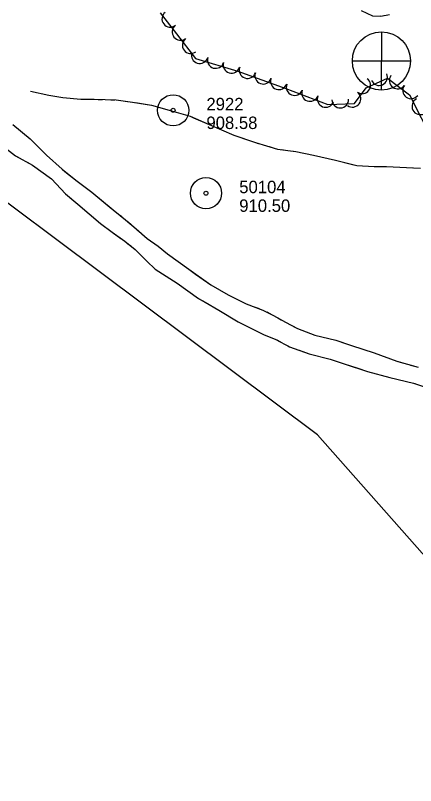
# Model space of a CAD drawing. Extents: x 353423 to 364002, y 127000 to 201942.
# Drawn here: x 359135 to 359327.6, y 131331.5 to 131702.2 of the extents above; entities that cross this region are included whole.
import ezdxf

# ---------------------------------------------------------------- set-up
doc = ezdxf.new("R2010")
doc.units = 0
for name, color, linetype in [('E_FEN_Generic', 7, 'Continuous'), ('E_RDWY_AsphConc', 7, 'Continuous'), ('E_RDWY_Gravel', 7, 'Continuous'), ('E_STRUCT_WingWall', 7, 'Continuous')]:
    doc.layers.add(name, color=color, linetype=linetype)

msp = doc.modelspace()

# ---------------------------------------------------------------- linework, layer by layer
at = {"layer": 'E_FEN_Generic'}
msp.add_lwpolyline([(359204.66, 131703.42), (359212.49, 131693.41), (359221.71, 131681.47), (359242.07, 131675.33), (359265.14, 131667.09), (359285.32, 131659.38), (359298.18, 131659.85), (359303.73, 131667.44), (359313.99, 131671.94), (359324.72, 131664.01), (359335.99, 131641.47)], dxfattribs=at)
for centre, start, end in [((359209.55, 131700.56), 128.0328, 308.0175), ((359214.49, 131694.25), 127.6759, 307.6606), ((359219.37, 131687.92), 127.6759, 307.6606), ((359223.72, 131683.05), 163.2467, 343.2313), ((359231.38, 131680.74), 163.2467, 343.2313), ((359239.04, 131678.44), 163.2467, 343.2313), ((359246.73, 131675.89), 160.3367, 340.3213), ((359254.26, 131673.2), 160.3367, 340.3213), ((359310.05, 131672.5), 203.7051, 23.6898), ((359318.94, 131670.88), 143.5494, 323.5341), ((359261.79, 131670.51), 160.3367, 340.3213), ((359301.93, 131668.53), 233.8329, 53.8176), ((359269.34, 131667.72), 159.1051, 339.0898), ((359276.81, 131664.87), 159.1051, 339.0898), ((359325.38, 131666.13), 143.5494, 323.5341), ((359284.29, 131662.02), 159.1051, 339.0898), ((359297.21, 131662.07), 233.8329, 53.8176), ((359329.84, 131658.44), 116.5746, 296.5593), ((359291.33, 131661.7), 182.0799, 2.0646)]:
    msp.add_arc(centre, 4, start, end, dxfattribs=at)
at = {"layer": 'E_RDWY_AsphConc'}
for centre, radius in [((359210.94, 131656.54), 7.5), ((359210.94, 131656.54), 7.5), ((359210.94, 131656.54), 0.96), ((359210.94, 131656.54), 0.96), ((359226.73, 131616.65), 7.5), ((359226.73, 131616.65), 7.5), ((359226.73, 131616.65), 0.96), ((359226.73, 131616.65), 0.96)]:
    msp.add_circle(centre, radius, dxfattribs=at)
at = {"layer": 'E_RDWY_Gravel'}
for p, q in [((359311.1, 131694.35), (359311.03, 131666.49)), ((359311.1, 131694.35), (359311.03, 131666.49)), ((359297.19, 131680.32), (359325.1, 131680.3)), ((359297.19, 131680.32), (359325.1, 131680.3))]:
    msp.add_line(p, q, dxfattribs=at)
msp.add_lwpolyline([(360050.1, 130816.27), (359672.48, 131056.75), (359280.39, 131500.31), (359008.41, 131703.83)], dxfattribs=at)
msp.add_circle((359311.15, 131680.32), 14, dxfattribs=at)
msp.add_circle((359311.15, 131680.32), 14, dxfattribs=at)
at = {"layer": 'E_STRUCT_WingWall'}
for points in [[(359301.39, 131704.59), (359306.82, 131702.07), (359310.92, 131701.94), (359315, 131702.71)], [(359310.31, 131701.96), (359310.92, 131701.94), (359312.29, 131702.2)], [(359142.23, 131665.81), (359151.09, 131663.83), (359157.8, 131662.78), (359166.56, 131661.94), (359172.98, 131661.86), (359183.51, 131661.58), (359191.35, 131660.52), (359200.44, 131659.06), (359208.97, 131656.57), (359219.19, 131653.68), (359228.33, 131649.77), (359240.14, 131644.6), (359250.59, 131641.02), (359261.1, 131637.9), (359269.91, 131636.78), (359278.49, 131634.92), (359289.11, 131632.54), (359299.23, 131629.99), (359307.7, 131629.49), (359313.61, 131629.46), (359323.17, 131629.02), (359329.94, 131628.71)], [(359142.23, 131665.81), (359151.09, 131663.83), (359157.8, 131662.78), (359166.56, 131661.94), (359170.89, 131661.89)], [(359174.89, 131661.81), (359176.89, 131661.75)], [(359180.89, 131661.65), (359182.89, 131661.6)], [(359186.85, 131661.13), (359188.84, 131660.86)], [(359192.79, 131660.29), (359200.44, 131659.06), (359208.97, 131656.57), (359219.19, 131653.68), (359220.8, 131652.99)], [(359220.8, 131652.99), (359228.33, 131649.77), (359240.14, 131644.6), (359247.63, 131642.03)], [(359133.76, 131649.7), (359142.09, 131642.84), (359150.02, 131635.01), (359157.55, 131628.15), (359164.69, 131622.37), (359171.84, 131617.11), (359182.09, 131608.58), (359188.04, 131603.89), (359193.2, 131599.49), (359198.41, 131594.86), (359203.8, 131591.13), (359208.16, 131587.53), (359218.42, 131580.03), (359229.08, 131572.47), (359237.36, 131567.66), (359245.99, 131563.46), (359254.11, 131560.41), (359259.27, 131557.83), (359264.94, 131554.5), (359270.79, 131551.46), (359279.14, 131548.35), (359289.19, 131545.86), (359296.69, 131543.38), (359307.65, 131539.8), (359318.5, 131535.71), (359328.78, 131532.88)], [(359137.42, 131646.69), (359142.09, 131642.84), (359150.02, 131635.01), (359157.55, 131628.15), (359158.81, 131627.13)], [(359126.33, 131641.43), (359135.06, 131634.68), (359143.34, 131630.15), (359152.41, 131623.57), (359159.2, 131616.31), (359165.1, 131611.39), (359175.98, 131602.13), (359181.64, 131597.95), (359187.65, 131593.54), (359192.7, 131589.59), (359198.24, 131583.99), (359202.33, 131580.02), (359212.93, 131573.29), (359223.08, 131565.96), (359232.89, 131560.34), (359242.23, 131554.73), (359249.57, 131550.99), (359254.45, 131548.58), (359260.35, 131546.19), (359266.92, 131542.76), (359276.33, 131539.26), (359286.55, 131536.73), (359293.72, 131534.35), (359304.5, 131530.83), (359315.16, 131527.93), (359326.58, 131525.26), (359337.32, 131521.63)], [(359251.42, 131640.77), (359253.34, 131640.2)], [(359257.18, 131639.06), (359259.09, 131638.49)], [(359262.99, 131637.66), (359264.98, 131637.4)], [(359268.94, 131636.9), (359269.91, 131636.78), (359278.49, 131634.92), (359289.11, 131632.54), (359297.22, 131630.49)], [(359135.76, 131634.3), (359137.52, 131633.34)], [(359141.02, 131631.42), (359143.34, 131630.15), (359152.41, 131623.57), (359159.2, 131616.31), (359163.21, 131612.97)], [(359297.22, 131630.49), (359299.23, 131629.99), (359307.7, 131629.49), (359313.61, 131629.46), (359323.17, 131629.02), (359326.13, 131628.88)], [(359158.81, 131627.13), (359164.69, 131622.37), (359171.84, 131617.11), (359181.49, 131609.08)], [(359163.21, 131612.97), (359165.1, 131611.39), (359175.98, 131602.13), (359181.64, 131597.95), (359185.84, 131594.87)], [(359184.62, 131606.59), (359186.19, 131605.35)], [(359189.29, 131602.82), (359190.81, 131601.52)], [(359193.84, 131598.91), (359195.34, 131597.59)], [(359189.03, 131592.46), (359190.61, 131591.23)], [(359198.33, 131594.93), (359198.41, 131594.86), (359203.8, 131591.13), (359208.16, 131587.53), (359218.42, 131580.03), (359221.66, 131577.73)], [(359193.65, 131588.64), (359195.05, 131587.21)], [(359197.87, 131584.37), (359198.24, 131583.99), (359199.29, 131582.97)], [(359202.16, 131580.18), (359202.33, 131580.02), (359212.93, 131573.29), (359223.08, 131565.96), (359226.28, 131564.12)], [(359221.66, 131577.73), (359229.08, 131572.47), (359237.36, 131567.66), (359245.99, 131563.46), (359246.68, 131563.21)], [(359226.28, 131564.12), (359232.89, 131560.34), (359242.23, 131554.73), (359249.57, 131550.99), (359251.59, 131549.99)], [(359250.42, 131561.8), (359252.29, 131561.09)], [(359255.95, 131559.49), (359257.74, 131558.59)], [(359261.24, 131556.67), (359262.97, 131555.66)], [(359266.46, 131553.71), (359270.79, 131551.46), (359279.14, 131548.35), (359289.19, 131545.86), (359293.8, 131544.33)], [(359255.2, 131548.27), (359257.05, 131547.52)], [(359260.74, 131545.98), (359262.52, 131545.06)], [(359266.06, 131543.21), (359266.92, 131542.76), (359267.89, 131542.4)], [(359293.8, 131544.33), (359296.69, 131543.38), (359307.65, 131539.8), (359318.5, 131535.71), (359321.23, 131534.96)], [(359271.64, 131541.01), (359276.33, 131539.26), (359286.55, 131536.73), (359293.72, 131534.35), (359299.34, 131532.52)], [(359299.34, 131532.52), (359304.5, 131530.83), (359315.16, 131527.93), (359326.58, 131525.26), (359327.33, 131525.01)], [(359325.09, 131533.89), (359327.01, 131533.36)]]:
    msp.add_lwpolyline(points, dxfattribs=at)

# ---------------------------------------------------------------- texts
at = {"layer": 'E_RDWY_AsphConc'}
for s, p in [('2922', (359226.94, 131656.54)), ('2922', (359226.94, 131656.54)), ('908.58', (359226.94, 131647.54)), ('908.58', (359226.94, 131647.54)), ('50104', (359242.73, 131616.65)), ('50104', (359242.73, 131616.65)), ('910.50', (359242.73, 131607.65)), ('910.50', (359242.73, 131607.65))]:
    msp.add_text(s, height=6, dxfattribs=at).set_placement(p)

doc.saveas('drawing.dxf')
